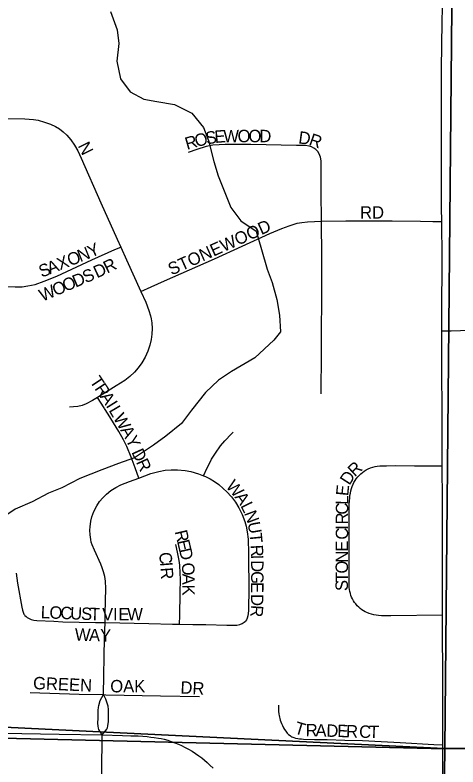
# Model space of a CAD drawing. Extents: x 0 to 680, y 0 to 440.
# Drawn here: x 483.92 to 489.89, y 276.66 to 286.78 of the extents above; entities that cross this region are included whole.
import ezdxf

# ---------------------------------------------------------------- set-up
doc = ezdxf.new("R2010")
doc.units = 0
for name, color, linetype in [('GM_X_County_Road', 7, 'Continuous'), ('GM_X_Minor_River', 7, 'Continuous'), ('GM_X_Section', 7, 'Continuous'), ('GM_X_Township', 7, 'Continuous'), ('GM_X_Township_Subdivision', 7, 'Continuous'), ('GM_X_Township_Subdivision_Text', 7, 'Continuous')]:
    doc.layers.add(name, color=color, linetype=linetype)

msp = doc.modelspace()

# ---------------------------------------------------------------- linework, layer by layer
at = {"layer": 'GM_X_County_Road'}
for points in [[(489.667, 284), (489.664, 284.184), (489.666, 284.731), (489.666, 284.916), (489.665, 285.168), (489.665, 285.397), (489.666, 286.054), (489.675, 286.688), (489.678, 286.874), (489.679, 287.245), (489.683, 287.607), (489.687, 287.891), (489.688, 288.05)], [(489.67, 282.528), (489.669, 282.75), (489.671, 283.504), (489.667, 284)], [(489.675, 280.714), (489.673, 280.913), (489.67, 282.528)], [(489.677, 278.702), (489.677, 279.698), (489.679, 280.245), (489.675, 280.714)], [(489.681, 276.958), (489.681, 277.102), (489.681, 277.33), (489.682, 277.692), (489.677, 278.702)], [(482.932, 277.123), (483.765, 277.116), (484.519, 277.103), (485.097, 277.092)], [(485.097, 277.092), (485.368, 277.085), (485.48, 277.081), (485.581, 277.077), (485.645, 277.073), (485.701, 277.068), (485.749, 277.063), (485.797, 277.057), (485.852, 277.049)], [(485.852, 277.049), (485.888, 277.042), (485.932, 277.032), (485.978, 277.019), (486.023, 277.005), (486.075, 276.986), (486.124, 276.966), (486.166, 276.947), (486.212, 276.924), (486.26, 276.898), (486.307, 276.871), (486.352, 276.842), (486.397, 276.811), (486.436, 276.782), (486.474, 276.751), (486.511, 276.72), (486.546, 276.686), (486.588, 276.643)], [(489.648, 273.79), (489.648, 273.79), (489.658, 275.12), (489.681, 276.651), (489.681, 276.958)]]:
    msp.add_lwpolyline(points, dxfattribs=at)
at = {"layer": 'GM_X_Minor_River'}
for points in [[(485.21, 286.825), (485.298, 286.576), (485.32, 286.395), (485.295, 286.155), (485.343, 285.92), (485.473, 285.743), (485.658, 285.645), (485.831, 285.614), (486.071, 285.575), (486.302, 285.456), (486.458, 285.265), (486.527, 285.09), (486.601, 284.807), (486.657, 284.612), (486.745, 284.389), (486.827, 284.187), (486.964, 284.01), (487.168, 283.871), (487.242, 283.622), (487.317, 283.359), (487.386, 283.177), (487.448, 282.948), (487.483, 282.74), (487.498, 282.513)], [(487.498, 282.513), (487.405, 282.402), (487.149, 282.164), (486.839, 281.981), (486.664, 281.863), (486.488, 281.698), (486.298, 281.459), (486.162, 281.28), (485.953, 281.109), (485.785, 280.991), (485.529, 280.82), (485.314, 280.742), (485.092, 280.658), (484.797, 280.541), (484.555, 280.417), (484.374, 280.346), (484.152, 280.228), (483.923, 280.13), (483.688, 279.973)]]:
    msp.add_lwpolyline(points, dxfattribs=at)
at = {"layer": 'GM_X_Section'}
for points in [[(504.647, 277.105), (489.711, 276.904), (489.884, 295.42), (497.798, 295.599)], [(489.476, 259.394), (489.711, 276.904), (504.647, 277.105), (504.485, 276.688), (504.386, 276.396)]]:
    msp.add_lwpolyline(points, dxfattribs=at)
for points in [[(471.851, 295.162), (489.884, 295.42), (489.711, 276.904), (471.85, 277.333)], [(489.711, 276.904), (489.476, 259.394), (472.369, 259.414), (471.708, 259.407), (471.85, 277.333)]]:
    msp.add_lwpolyline(points, close=True, dxfattribs=at)
at = {"layer": 'GM_X_Township'}
for points in [[(418.251, 258.932), (418.289, 277.209), (418.29, 277.524), (433.18, 277.548), (453.262, 277.579), (453.34, 277.615), (467.744, 277.756), (469.399, 277.772), (471.563, 277.793), (475.195, 277.616), (476.088, 277.572), (481.392, 277.314), (485.152, 277.13), (489.7, 276.91), (504.728, 277.009), (504.588, 276.656)], [(504.728, 277.009), (489.7, 276.91), (485.152, 277.13), (481.392, 277.314), (476.088, 277.572), (475.195, 277.616), (471.563, 277.793), (469.399, 277.772), (467.744, 277.756), (453.34, 277.615)]]:
    msp.add_lwpolyline(points, dxfattribs=at)
at = {"layer": 'GM_X_Township_Subdivision'}
for points in [[(483.812, 285.386), (484.053, 285.379), (484.171, 285.371), (484.235, 285.361), (484.318, 285.338), (484.399, 285.309), (484.467, 285.277), (484.521, 285.244), (484.572, 285.205), (484.619, 285.161), (484.675, 285.096), (484.724, 285.026), (484.766, 284.951), (484.812, 284.852), (485.077, 284.251), (485.298, 283.761), (485.346, 283.656)], [(488.049, 284.005), (488.044, 284.4), (488.042, 284.641), (488.044, 284.771), (488.042, 284.817), (488.033, 284.864), (488.016, 284.908), (487.997, 284.939), (487.974, 284.966), (487.945, 284.987), (487.914, 285.004), (487.881, 285.014), (487.835, 285.021), (487.713, 285.024), (487.099, 285.035), (486.75, 285.035), (486.671, 285.032), (486.585, 285.025), (486.498, 285.008), (486.368, 284.968), (486.254, 284.928)], [(485.616, 283.059), (485.755, 283.12), (485.934, 283.199), (486.609, 283.495), (487.355, 283.836), (487.513, 283.903), (487.613, 283.941), (487.719, 283.975), (487.785, 283.988), (487.862, 283.997), (488.049, 284.005)], [(488.046, 281.68), (488.047, 282.229), (488.051, 283.241), (488.054, 283.525), (488.049, 284.005)], [(488.049, 284.005), (488.377, 284.008), (489, 284.007), (489.382, 284.003), (489.548, 284.001), (489.667, 284)], [(483.788, 283.123), (483.925, 283.12), (484.019, 283.122), (484.096, 283.132), (484.192, 283.152), (484.313, 283.196), (484.484, 283.266), (484.958, 283.485), (485.266, 283.621), (485.346, 283.656)], [(485.346, 283.656), (485.425, 283.482), (485.616, 283.059)], [(485.616, 283.059), (485.682, 282.913), (485.726, 282.803), (485.746, 282.731), (485.755, 282.69), (485.764, 282.634), (485.767, 282.56), (485.764, 282.485), (485.754, 282.41), (485.737, 282.335), (485.71, 282.253), (485.675, 282.174), (485.632, 282.099), (485.582, 282.03), (485.533, 281.973), (485.47, 281.915), (485.402, 281.862), (485.283, 281.786), (485.035, 281.633)], [(489.67, 282.528), (489.792, 282.53), (490.047, 282.535), (490.285, 282.535), (490.485, 282.53), (490.559, 282.529), (490.638, 282.526), (490.681, 282.523), (490.721, 282.518), (490.758, 282.511), (490.799, 282.503), (490.837, 282.492), (490.884, 282.476), (490.936, 282.457), (491.001, 282.431), (491.061, 282.404), (491.123, 282.374), (491.179, 282.344)], [(485.035, 281.633), (484.966, 281.591), (484.88, 281.545), (484.827, 281.523), (484.767, 281.511), (484.71, 281.505), (484.656, 281.502)], [(485.588, 280.548), (485.538, 280.686), (485.484, 280.829), (485.428, 280.972), (485.385, 281.06), (485.32, 281.174), (485.175, 281.408), (485.128, 281.482), (485.123, 281.491), (485.035, 281.633)], [(486.46, 280.578), (486.511, 280.684), (486.549, 280.762), (486.569, 280.8), (486.62, 280.883), (486.691, 280.98), (486.747, 281.046), (486.835, 281.142), (486.858, 281.165)], [(485.588, 280.548), (485.75, 280.607), (485.858, 280.637), (485.945, 280.652), (486.023, 280.659), (486.112, 280.658), (486.212, 280.649), (486.289, 280.635), (486.391, 280.604), (486.46, 280.578)], [(489.677, 278.702), (488.98, 278.694), (488.911, 278.693), (488.857, 278.695), (488.818, 278.697), (488.783, 278.703), (488.752, 278.708), (488.721, 278.717), (488.689, 278.726), (488.661, 278.738), (488.638, 278.749), (488.614, 278.762), (488.592, 278.776), (488.571, 278.792), (488.55, 278.811), (488.529, 278.83), (488.509, 278.854), (488.495, 278.875), (488.479, 278.897), (488.464, 278.922), (488.454, 278.946), (488.444, 278.969), (488.437, 278.995), (488.431, 279.021), (488.425, 279.047), (488.423, 279.073), (488.42, 279.136), (488.421, 279.545), (488.419, 280.057), (488.419, 280.129), (488.421, 280.19), (488.424, 280.24), (488.428, 280.276), (488.432, 280.313), (488.437, 280.346), (488.443, 280.376), (488.452, 280.408), (488.462, 280.436), (488.475, 280.467), (488.485, 280.489), (488.501, 280.515), (488.517, 280.538), (488.538, 280.564), (488.556, 280.584), (488.578, 280.603), (488.601, 280.622), (488.624, 280.639), (488.652, 280.656), (488.678, 280.671), (488.707, 280.683), (488.739, 280.694), (488.769, 280.702), (488.798, 280.708), (488.832, 280.711), (488.872, 280.713), (488.925, 280.714), (489.043, 280.715), (489.3, 280.713), (489.554, 280.714), (489.675, 280.714)], [(485.134, 278.603), (485.137, 278.725), (485.143, 279.063), (485.139, 279.16), (485.13, 279.223), (485.113, 279.285), (485.096, 279.339), (485.076, 279.389), (484.991, 279.578), (484.963, 279.649), (484.949, 279.687), (484.941, 279.722), (484.933, 279.785), (484.931, 279.846), (484.935, 279.889), (484.943, 279.966), (484.957, 280.025), (484.982, 280.096), (485.024, 280.174), (485.061, 280.231), (485.104, 280.283), (485.152, 280.33), (485.213, 280.378), (485.279, 280.42), (485.349, 280.455), (485.462, 280.502), (485.588, 280.548)], [(486.46, 280.578), (486.488, 280.567), (486.548, 280.538), (486.606, 280.502), (486.668, 280.459), (486.724, 280.409), (486.775, 280.36), (486.836, 280.294), (486.889, 280.223), (486.935, 280.146), (486.979, 280.057), (487.016, 279.964), (487.035, 279.9), (487.049, 279.823), (487.06, 279.724), (487.067, 279.538), (487.07, 279.001), (487.067, 278.837), (487.067, 278.76), (487.059, 278.693), (487.048, 278.662), (487.038, 278.641), (487.024, 278.623)], [(486.138, 278.581), (486.141, 278.7), (486.147, 278.998), (486.151, 279.189), (486.146, 279.267), (486.143, 279.375), (486.134, 279.439), (486.112, 279.55), (486.088, 279.653)], [(483.939, 279.266), (483.956, 279.134), (484.016, 278.811), (484.024, 278.772), (484.033, 278.744), (484.043, 278.717), (484.049, 278.707), (484.056, 278.699), (484.073, 278.683), (484.088, 278.672), (484.111, 278.659), (484.142, 278.646), (484.175, 278.636), (484.214, 278.63), (484.447, 278.621), (484.567, 278.613), (485.004, 278.605), (485.134, 278.603)], [(485.115, 277.633), (485.127, 278.397), (485.134, 278.603)], [(485.134, 278.603), (485.726, 278.59), (486.043, 278.582), (486.138, 278.581)], [(486.138, 278.581), (486.316, 278.578), (486.492, 278.575), (486.776, 278.567), (486.907, 278.569), (486.949, 278.577), (486.98, 278.59), (487.007, 278.608), (487.024, 278.623)], [(484.128, 277.661), (484.785, 277.64), (485.115, 277.633)], [(485.097, 277.092), (485.053, 277.166), (485.046, 277.184), (485.041, 277.21), (485.038, 277.248), (485.04, 277.317), (485.043, 277.426), (485.047, 277.459), (485.051, 277.488), (485.071, 277.554), (485.115, 277.633)], [(485.097, 277.092), (485.158, 277.169), (485.166, 277.186), (485.173, 277.214), (485.179, 277.274), (485.182, 277.347), (485.181, 277.434), (485.176, 277.477), (485.169, 277.507), (485.145, 277.573), (485.115, 277.633)], [(485.115, 277.633), (485.147, 277.632), (485.882, 277.618), (486.408, 277.609)], [(487.47, 277.49), (487.47, 277.452), (487.471, 277.411), (487.475, 277.372), (487.478, 277.353), (487.482, 277.332), (487.487, 277.311), (487.494, 277.29), (487.502, 277.266), (487.51, 277.245), (487.522, 277.216), (487.536, 277.188), (487.551, 277.162), (487.568, 277.14), (487.585, 277.117), (487.603, 277.099), (487.625, 277.082), (487.636, 277.075)], [(485.087, 276.331), (485.09, 276.584), (485.097, 277.092)], [(487.636, 277.075), (487.648, 277.067), (487.674, 277.056), (487.7, 277.049), (487.729, 277.043), (487.754, 277.04), (487.781, 277.038), (487.807, 277.036), (487.954, 277.031), (488.124, 277.028), (488.362, 277.022), (488.602, 277.015), (488.854, 277.003), (489.108, 276.988), (489.56, 276.964), (489.681, 276.958)]]:
    msp.add_lwpolyline(points, dxfattribs=at)

# ---------------------------------------------------------------- texts
at = {"layer": 'GM_X_Township_Subdivision_Text'}
for s, height, rotation, p in [('S', 0.167, 9.8845, (486.503, 285.035)), ('E', 0.167, 4.5118, (486.614, 285.055)), ('W', 0.167, 0.4875, (486.728, 285.064)), ('O', 0.167, 0, (486.919, 285.066)), ('O', 0.167, 0, (487.066, 285.066)), ('D', 0.167, 0, (487.212, 285.066)), ('D', 0.167, 352.349, (487.731, 285.051)), ('R', 0.167, 15.9687, (486.238, 284.962)), ('O', 0.167, 15.1919, (486.365, 284.998)), ('R', 0.167, 340.2825, (487.868, 285.034)), ('N', 0.167, 296.5738, (484.763, 285.019)), ('RD', 0.1669, 0, (488.568, 284.038)), ('STONEWOOD', 0.1669, 24.2279, (486.029, 283.271)), ('Y', 0.167, 23.9869, (484.943, 283.508)), ('O', 0.167, 21.8306, (484.664, 283.395)), ('N', 0.167, 22.1381, (484.802, 283.45)), ('X', 0.167, 21.8095, (484.528, 283.341)), ('R', 0.167, 26.2154, (485.163, 283.297)), ('S', 0.167, 21.8065, (484.282, 283.242)), ('A', 0.167, 21.8306, (484.392, 283.286)), ('D', 0.167, 24.9133, (485.026, 283.233)), ('D', 0.167, 23.0754, (484.738, 283.108)), ('S', 0.167, 23.5209, (484.874, 283.166)), ('O', 0.167, 22.9245, (484.467, 282.993)), ('O', 0.167, 22.9394, (484.602, 283.051)), ('W', 0.167, 22.9315, (484.291, 282.919)), ('T', 0.167, 303.6446, (484.922, 281.85)), ('R', 0.167, 303.6537, (484.988, 281.752)), ('A', 0.167, 303.3931, (485.061, 281.642)), ('I', 0.167, 301.9312, (485.141, 281.521)), ('L', 0.167, 300.6124, (485.179, 281.459)), ('W', 0.167, 300.2976, (485.239, 281.358)), ('A', 0.167, 299.4982, (485.335, 281.194)), ('Y', 0.167, 295.4605, (485.406, 281.069)), ('D', 0.167, 294.453, (485.487, 280.897)), ('R', 0.167, 294.435, (485.548, 280.763)), ('R', 0.167, 42.973, (488.496, 280.556)), ('D', 0.167, 57.4618, (488.425, 280.441)), ('W', 0.167, 310.5375, (486.752, 280.433)), ('E', 0.167, 84.3628, (488.408, 280.301)), ('A', 0.167, 304.7145, (486.873, 280.291)), ('L', 0.167, 89.8075, (488.408, 280.188)), ('L', 0.167, 296.174, (486.954, 280.176)), ('C', 0.167, 89.8042, (488.408, 280.055)), ('N', 0.167, 290.4256, (487.004, 280.075)), ('R', 0.167, 89.8042, (488.407, 279.923)), ('U', 0.167, 280.1055, (487.053, 279.945)), ('R', 0.167, 283.0055, (486.072, 279.828)), ('C', 0.167, 89.8057, (488.407, 279.718)), ('I', 0.167, 89.7815, (488.407, 279.85)), ('T', 0.167, 275.3898, (487.078, 279.804)), ('E', 0.167, 283.009, (486.102, 279.699)), ('E', 0.167, 89.8075, (488.406, 279.556)), ('C', 0.167, 275.6913, (485.861, 279.543)), ('D', 0.167, 282.9864, (486.129, 279.585)), ('R', 0.167, 273.2809, (487.093, 279.645)), ('N', 0.167, 89.8012, (488.406, 279.409)), ('I', 0.167, 270.7866, (487.1, 279.515)), ('I', 0.167, 274.6402, (485.874, 279.412)), ('R', 0.167, 273.9126, (485.88, 279.34)), ('O', 0.167, 273.2805, (486.167, 279.405)), ('D', 0.167, 269.9781, (487.101, 279.442)), ('O', 0.167, 89.8032, (488.405, 279.262)), ('A', 0.167, 270.0874, (486.176, 279.261)), ('G', 0.167, 269.8688, (487.101, 279.295)), ('T', 0.167, 89.8075, (488.405, 279.145)), ('S', 0.167, 89.8087, (488.404, 279.027)), ('K', 0.167, 270, (486.176, 279.114)), ('E', 0.167, 269.8634, (487.101, 279.148)), ('D', 0.167, 269.8688, (487.1, 278.987)), ('L', 0.167, 357.7312, (484.266, 278.662)), ('O', 0.167, 357.7041, (484.383, 278.658)), ('C', 0.167, 357.7251, (484.53, 278.652)), ('U', 0.167, 357.726, (484.662, 278.647)), ('S', 0.167, 357.7323, (484.809, 278.641)), ('T', 0.167, 358.6879, (484.929, 278.636)), ('V', 0.167, 359.9478, (485.095, 278.633)), ('I', 0.167, 359.985, (485.242, 278.633)), ('E', 0.167, 359.9956, (485.315, 278.633)), ('W', 0.167, 359.9988, (485.433, 278.633)), ('R', 0.167, 266.257, (487.1, 278.842)), ('W', 0.167, 357.8982, (484.725, 278.361)), ('A', 0.167, 358.0562, (484.917, 278.354)), ('Y', 0.167, 358.9569, (485.066, 278.349)), ('GREEN', 0.1669, 357.5119, (484.163, 277.708)), ('OAK', 0.1669, 0, (485.205, 277.664)), ('DR', 0.1669, 356.8215, (486.146, 277.649)), ('T', 0.167, 343.2851, (487.672, 277.115)), ('R', 0.167, 358.9606, (487.834, 277.073)), ('A', 0.167, 358.3822, (487.966, 277.071)), ('D', 0.167, 358.394, (488.112, 277.067)), ('E', 0.167, 358.3866, (488.259, 277.063)), ('R', 0.167, 358.3902, (488.377, 277.059)), ('C', 0.167, 358.3967, (488.553, 277.054)), ('T', 0.167, 358.3876, (488.685, 277.051))]:
    msp.add_text(s, height=height, rotation=rotation, dxfattribs=at).set_placement(p)

doc.saveas('drawing.dxf')
